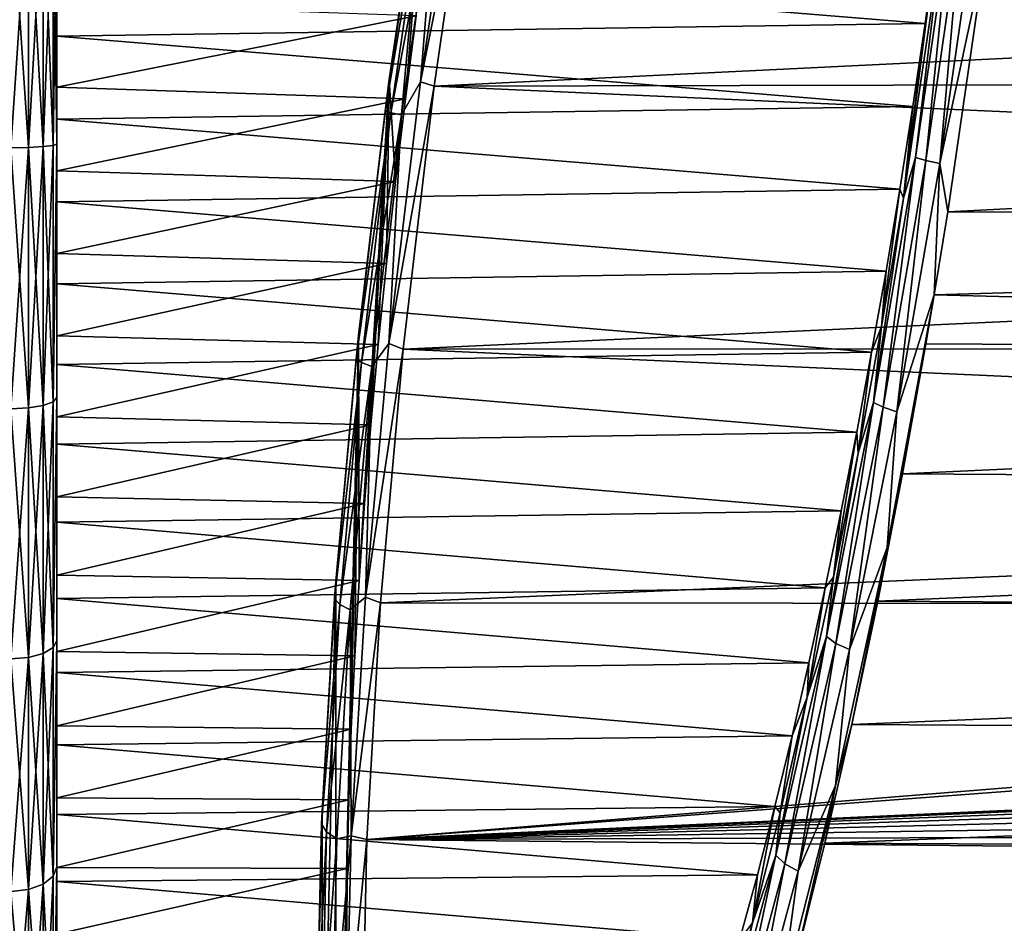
# Model space of a CAD drawing. Header units: metres. Extents: x -40 to 117, y -433 to 89.
# Tile 647 of 656: x 55 to 72, y -16 to 0. Entities that reach past the tile are written whole.
import ezdxf

# ---------------------------------------------------------------- set-up
doc = ezdxf.new("R2010")
doc.units = ezdxf.units.M
doc.layers.add('solid_506114_24501146_01', color=7, linetype='CONTINUOUS')

msp = doc.modelspace()

# ---------------------------------------------------------------- linework, layer by layer
at = {"layer": 'solid_506114_24501146_01'}
for points in [[(55.5, 6.680805, 78.366776), (55.5, -6.680739, 78.366791), (55.5, -10.93189, 76.906502)], [(55.5, 0.209367, 77.463638), (55.5, 6.680805, 78.366776), (55.5, -10.93189, 76.906502)], [(55.5, 6.680805, 78.366776), (55.5, 2.247379, 79.106987), (55.5, -6.680739, 78.366791)], [(61.423714, -2.900848, 77.154625), (61.314533, -1.117769, 79.293694), (61.988903, 3.409722, 79.121803)], [(61.87587, 2.687029, 79.484711), (61.988903, 3.409722, 79.121803), (61.314533, -1.117769, 79.293694)], [(61.597515, -1.455371, 77.344109), (61.423714, -2.900848, 77.154625), (61.988903, 3.409722, 79.121803)], [(61.785561, -0.004636, 77.454155), (61.597515, -1.455371, 77.344109), (61.988903, 3.409722, 79.121803)], [(61.861256, -1.161374, 80.19133), (62.77446, 3.423101, 80.045204), (62.545261, 3.424631, 80.01181)], [(62.171162, 2.684816, 79.961548), (61.861256, -1.161374, 80.19133), (62.545261, 3.424631, 80.01181)], [(61.861256, -1.161374, 80.19133), (62.099674, -1.233413, 80.226944), (62.77446, 3.423101, 80.045204)], [(113.332825, 1.26264, 80.225372), (62.77446, 3.423101, 80.045204), (62.099674, -1.233413, 80.226944)], [(61.24416, -1.670683, 79.547852), (61.343838, -1.700849, 79.813141), (61.981087, 2.6951, 79.749443)], [(61.87587, 2.687029, 79.484711), (61.24416, -1.670683, 79.547852), (61.981087, 2.6951, 79.749443)], [(61.87587, 2.687029, 79.484711), (61.314533, -1.117769, 79.293694), (61.24416, -1.670683, 79.547852)], [(61.981087, 2.6951, 79.749443), (61.343838, -1.700849, 79.813141), (62.171162, 2.684816, 79.961548)], [(61.343838, -1.700849, 79.813141), (61.529873, -1.738986, 80.025635), (62.171162, 2.684816, 79.961548)], [(62.171162, 2.684816, 79.961548), (61.529873, -1.738986, 80.025635), (61.861256, -1.161374, 80.19133)], [(55.005566, 2.307213, 79.843918), (54.700001, 2.312222, 79.904366), (54.700001, -2.312222, 79.904366)], [(55.005566, -2.307213, 24.156084), (54.700001, -2.312222, 24.095634), (54.700001, 2.312222, 24.095634)], [(55.005566, -2.307213, 24.156084), (54.700001, 2.312222, 24.095634), (55.005566, 2.307213, 24.156084)], [(55.005566, 2.307213, 79.843918), (54.700001, -2.312222, 79.904366), (55.005566, -2.307213, 79.843918)], [(55.005566, 2.307213, 24.156084), (55.265465, 2.292891, 24.328928), (55.265465, -2.292891, 24.328928)], [(55.005566, -2.307213, 24.156084), (55.005566, 2.307213, 24.156084), (55.265465, -2.292891, 24.328928)], [(55.005566, 2.307213, 79.843918), (55.005566, -2.307213, 79.843918), (55.265465, 2.292891, 79.671074)], [(55.005566, -2.307213, 79.843918), (55.265465, -2.292891, 79.671074), (55.265465, 2.292891, 79.671074)], [(55.265465, 2.292891, 24.328928), (55.439102, 2.27144, 24.587801), (55.439102, -2.27144, 24.587801)], [(55.265465, -2.292891, 24.328928), (55.265465, 2.292891, 24.328928), (55.439102, -2.27144, 24.587801)], [(55.265465, 2.292891, 79.671074), (55.265465, -2.292891, 79.671074), (55.439102, 2.27144, 79.412201)], [(55.265465, -2.292891, 79.671074), (55.439102, -2.27144, 79.412201), (55.439102, 2.27144, 79.412201)], [(55.439102, 2.27144, 24.587801), (55.5, 2.247313, 24.893005), (55.5, -2.247379, 24.893011)], [(55.439102, -2.27144, 24.587801), (55.439102, 2.27144, 24.587801), (55.5, -2.247379, 24.893011)], [(55.439102, 2.27144, 79.412201), (55.439102, -2.27144, 79.412201), (55.5, 2.247379, 79.106987)], [(55.439102, -2.27144, 79.412201), (55.5, -2.247313, 79.106995), (55.5, 2.247379, 79.106987)], [(55.5, 2.247379, 79.106987), (55.5, -2.247313, 79.106995), (55.5, -6.680739, 78.366791)], [(55.5, 1.102883, 24.978046), (55.5, -2.247379, 24.893011), (55.5, 2.247313, 24.893005)], [(70.515167, -2.484731, 24.2742), (70.978172, 1.33408, 24.448517), (71.146881, 1.872981, 24.211056)], [(70.515167, -2.484731, 24.2742), (71.146881, 1.872981, 24.211056), (70.694046, -2.533286, 24.057714)], [(71.146881, 1.872981, 24.211056), (71.331291, 1.862663, 23.99402), (70.694046, -2.533286, 24.057714)], [(70.694046, -2.533286, 24.057714), (71.331291, 1.862663, 23.99402), (70.937767, -2.584818, 23.919283)], [(71.331291, 1.862663, 23.99402), (71.579056, 1.838983, 23.85519), (70.937767, -2.584818, 23.919283)], [(70.937767, -2.584818, 23.919283), (71.579056, 1.838983, 23.85519), (71.755104, 1.227125, 23.780548)], [(70.681534, -0.141679, 24.956915), (55.5, 1.102883, 24.978046), (70.883568, 1.312371, 24.987347)], [(112.939919, -1.124498, 80.231483), (113.332825, 1.26264, 80.225372), (62.099674, -1.233413, 80.226944)], [(70.883568, 1.312371, 24.987347), (70.978172, 1.33408, 24.448517), (70.303802, -3.193411, 24.620405)], [(70.515167, -2.484731, 24.2742), (70.303802, -3.193411, 24.620405), (70.978172, 1.33408, 24.448517)], [(70.681534, -0.141679, 24.956915), (70.883568, 1.312371, 24.987347), (70.303802, -3.193411, 24.620405)], [(70.937767, -2.584818, 23.919283), (71.755104, 1.227125, 23.780548), (71.080322, -3.429389, 23.96229)], [(71.080322, -3.429389, 23.96229), (71.755104, 1.227125, 23.780548), (113.332825, -1.268915, 23.782118)], [(71.755104, 1.227125, 23.780548), (112.939911, 1.118223, 23.776012), (113.332825, -1.268915, 23.782118)], [(55.5, 1.102883, 24.978046), (55.5, -0.35902, 24.959236), (55.5, -2.247379, 24.893011)], [(70.681534, -0.141679, 24.956915), (55.5, -0.35902, 24.959236), (55.5, 1.102883, 24.978046)], [(55.5, -1.254227, 77.364136), (55.5, 0.209367, 77.463638), (55.5, -10.93189, 76.906502)], [(61.785561, -0.004636, 77.454155), (55.5, 0.209367, 77.463638), (55.5, -1.254227, 77.364136)], [(61.785561, -0.004636, 77.454155), (55.5, -1.254227, 77.364136), (61.597515, -1.455371, 77.344109)], [(70.466393, -1.592596, 25.006256), (55.5, -0.35902, 24.959236), (70.681534, -0.141679, 24.956915)], [(70.466393, -1.592596, 25.006256), (70.681534, -0.141679, 24.956915), (70.303802, -3.193411, 24.620405)], [(55.5, -0.35902, 24.959236), (55.5, -1.813612, 25.020807), (55.5, -2.247379, 24.893011)], [(70.466393, -1.592596, 25.006256), (55.5, -1.813612, 25.020807), (55.5, -0.35902, 24.959236)], [(60.787647, -9.877347, 75.046013), (60.773964, -5.591469, 78.722839), (61.314533, -1.117769, 79.293694)], [(61.24416, -1.670683, 79.547852), (61.314533, -1.117769, 79.293694), (60.773964, -5.591469, 78.722839)], [(60.88245, -8.529654, 75.618622), (60.787647, -9.877347, 75.046013), (61.314533, -1.117769, 79.293694)], [(60.993835, -7.15383, 76.11721), (60.88245, -8.529654, 75.618622), (61.314533, -1.117769, 79.293694)], [(61.121464, -5.753903, 76.540359), (60.993835, -7.15383, 76.11721), (61.314533, -1.117769, 79.293694)], [(61.264851, -4.335337, 76.886368), (61.121464, -5.753903, 76.540359), (61.314533, -1.117769, 79.293694)], [(61.423714, -2.900848, 77.154625), (61.264851, -4.335337, 76.886368), (61.314533, -1.117769, 79.293694)], [(61.306355, -5.734011, 79.621864), (62.099674, -1.233413, 80.226944), (61.861256, -1.161374, 80.19133)], [(61.529873, -1.738986, 80.025635), (61.306355, -5.734011, 79.621864), (61.861256, -1.161374, 80.19133)], [(112.563461, -3.495434, 80.037056), (112.939919, -1.124498, 80.231483), (62.099674, -1.233413, 80.226944)], [(55.5, -2.714062, 77.183632), (55.5, -1.254227, 77.364136), (55.5, -10.93189, 76.906502)], [(61.597515, -1.455371, 77.344109), (55.5, -1.254227, 77.364136), (55.5, -2.714062, 77.183632)], [(61.306355, -5.734011, 79.621864), (61.558411, -5.835901, 79.64505), (62.099674, -1.233413, 80.226944)], [(112.563461, -3.495434, 80.037056), (62.099674, -1.233413, 80.226944), (61.558411, -5.835901, 79.64505)], [(71.080322, -3.429389, 23.96229), (113.332825, -1.268915, 23.782118), (113.729645, -3.64903, 23.99)], [(61.597515, -1.455371, 77.344109), (55.5, -2.714062, 77.183632), (61.423714, -2.900848, 77.154625)], [(70.238739, -3.036485, 25.13518), (55.5, -1.813612, 25.020807), (70.466393, -1.592596, 25.006256)], [(61.24416, -1.670683, 79.547852), (60.773964, -5.591469, 78.722839), (60.733177, -6.000029, 78.923927)], [(61.24416, -1.670683, 79.547852), (60.733177, -6.000029, 78.923927), (61.343838, -1.700849, 79.813141)], [(60.733177, -6.000029, 78.923927), (60.828323, -6.06859, 79.18367), (61.343838, -1.700849, 79.813141)], [(61.343838, -1.700849, 79.813141), (60.828323, -6.06859, 79.18367), (61.529873, -1.738986, 80.025635)], [(70.238739, -3.036485, 25.13518), (70.466393, -1.592596, 25.006256), (70.303802, -3.193411, 24.620405)], [(55.5, -1.813612, 25.020807), (55.5, -3.257718, 25.162043), (55.5, -2.247379, 24.893011)], [(70.238739, -3.036485, 25.13518), (55.5, -3.257718, 25.162043), (55.5, -1.813612, 25.020807)], [(60.828323, -6.06859, 79.18367), (61.011059, -6.134695, 79.392136), (61.529873, -1.738986, 80.025635)], [(61.529873, -1.738986, 80.025635), (61.011059, -6.134695, 79.392136), (61.306355, -5.734011, 79.621864)], [(55.005566, -2.307213, 79.843918), (54.700001, -2.312222, 79.904366), (54.700001, -6.873593, 79.143211)], [(55.005566, -2.307213, 79.843918), (54.700001, -6.873593, 79.143211), (55.005566, -6.858704, 79.084404)], [(55.005566, -6.858704, 24.915592), (54.700001, -2.312222, 24.095634), (55.005566, -2.307213, 24.156084)], [(55.005566, -6.858704, 24.915592), (54.700001, -6.873593, 24.856792), (54.700001, -2.312222, 24.095634)], [(55.005566, -2.307213, 24.156084), (55.265465, -2.292891, 24.328928), (55.265465, -6.816127, 25.083721)], [(55.005566, -6.858704, 79.084404), (55.265465, -6.816127, 78.916275), (55.265465, -2.292891, 79.671074)], [(55.005566, -2.307213, 79.843918), (55.005566, -6.858704, 79.084404), (55.265465, -2.292891, 79.671074)], [(55.005566, -6.858704, 24.915592), (55.005566, -2.307213, 24.156084), (55.265465, -6.816127, 25.083721)], [(55.265465, -2.292891, 24.328928), (55.439102, -2.27144, 24.587801), (55.439102, -6.75236, 25.335533)], [(55.265465, -6.816127, 78.916275), (55.439102, -6.75236, 78.664467), (55.439102, -2.27144, 79.412201)], [(55.265465, -2.292891, 79.671074), (55.265465, -6.816127, 78.916275), (55.439102, -2.27144, 79.412201)], [(55.265465, -6.816127, 25.083721), (55.265465, -2.292891, 24.328928), (55.439102, -6.75236, 25.335533)], [(55.439102, -6.75236, 78.664467), (55.5, -6.680739, 78.366791), (55.5, -2.247313, 79.106995)], [(55.439102, -2.27144, 79.412201), (55.439102, -6.75236, 78.664467), (55.5, -2.247313, 79.106995)], [(55.439102, -6.75236, 25.335533), (55.5, -2.247379, 24.893011), (55.5, -6.680805, 25.633226)], [(55.439102, -6.75236, 25.335533), (55.439102, -2.27144, 24.587801), (55.5, -2.247379, 24.893011)], [(55.5, -4.690125, 25.382669), (55.5, -6.680805, 25.633226), (55.5, -2.247379, 24.893011)], [(55.5, -3.257718, 25.162043), (55.5, -4.690125, 25.382669), (55.5, -2.247379, 24.893011)], [(69.779671, -6.762753, 25.01535), (70.303802, -3.193411, 24.620405), (70.515167, -2.484731, 24.2742)], [(69.779671, -6.762753, 25.01535), (70.515167, -2.484731, 24.2742), (69.952164, -6.848433, 24.80529)], [(70.515167, -2.484731, 24.2742), (70.694046, -2.533286, 24.057714), (69.952164, -6.848433, 24.80529)], [(69.952164, -6.848433, 24.80529), (70.694046, -2.533286, 24.057714), (70.191238, -6.927007, 24.671539)], [(70.694046, -2.533286, 24.057714), (70.937767, -2.584818, 23.919283), (70.191238, -6.927007, 24.671539)], [(55.5, -4.161929, 76.923134), (55.5, -2.714062, 77.183632), (55.5, -10.93189, 76.906502)], [(61.423714, -2.900848, 77.154625), (55.5, -2.714062, 77.183632), (55.5, -4.161929, 76.923134)], [(70.191238, -6.927007, 24.671539), (70.937767, -2.584818, 23.919283), (70.843666, -4.881243, 24.178101)], [(70.937767, -2.584818, 23.919283), (71.080322, -3.429389, 23.96229), (70.843666, -4.881243, 24.178101)], [(61.423714, -2.900848, 77.154625), (55.5, -4.161929, 76.923134), (61.264851, -4.335337, 76.886368)], [(69.999115, -4.469865, 25.34343), (55.5, -3.257718, 25.162043), (70.238739, -3.036485, 25.13518)], [(70.238739, -3.036485, 25.13518), (70.303802, -3.193411, 24.620405), (69.92141, -5.439301, 24.987524)], [(69.999115, -4.469865, 25.34343), (70.238739, -3.036485, 25.13518), (69.92141, -5.439301, 24.987524)], [(69.999115, -4.469865, 25.34343), (55.5, -4.690125, 25.382669), (55.5, -3.257718, 25.162043)], [(69.779671, -6.762753, 25.01535), (69.92141, -5.439301, 24.987524), (70.303802, -3.193411, 24.620405)], [(70.843666, -4.881243, 24.178101), (71.080322, -3.429389, 23.96229), (113.729645, -3.64903, 23.99)], [(112.214508, -5.828621, 79.646584), (112.563461, -3.495434, 80.037056), (61.558411, -5.835901, 79.64505)], [(70.843666, -4.881243, 24.178101), (113.729645, -3.64903, 23.99), (114.11805, -5.999002, 24.397367)], [(55.5, -5.597253, 76.582603), (55.5, -4.161929, 76.923134), (55.5, -10.93189, 76.906502)], [(61.264851, -4.335337, 76.886368), (55.5, -4.161929, 76.923134), (55.5, -5.597253, 76.582603)], [(61.264851, -4.335337, 76.886368), (55.5, -5.597253, 76.582603), (61.121464, -5.753903, 76.540359)], [(69.748474, -5.887064, 25.630123), (55.5, -4.690125, 25.382669), (69.999115, -4.469865, 25.34343)], [(69.748474, -5.887064, 25.630123), (69.999115, -4.469865, 25.34343), (69.92141, -5.439301, 24.987524)], [(55.5, -4.690125, 25.382669), (55.5, -6.10402, 25.681309), (55.5, -6.680805, 25.633226)], [(69.748474, -5.887064, 25.630123), (55.5, -6.10402, 25.681309), (55.5, -4.690125, 25.382669)], [(70.018814, -9.300205, 25.327793), (70.843666, -4.881243, 24.178101), (70.697945, -5.738422, 24.342058)], [(70.191238, -6.927007, 24.671539), (70.843666, -4.881243, 24.178101), (70.018814, -9.300205, 25.327793)], [(70.697945, -5.738422, 24.342058), (70.843666, -4.881243, 24.178101), (114.11805, -5.999002, 24.397367)], [(69.748474, -5.887064, 25.630123), (69.92141, -5.439301, 24.987524), (69.512032, -7.652447, 25.541018)], [(69.779671, -6.762753, 25.01535), (69.512032, -7.652447, 25.541018), (69.92141, -5.439301, 24.987524)], [(55.5, -5.597253, 76.582603), (55.5, -10.93189, 76.906502), (55.5, -14.884315, 74.766129)], [(55.5, -7.016559, 76.162399), (55.5, -5.597253, 76.582603), (55.5, -14.884315, 74.766129)], [(61.121464, -5.753903, 76.540359), (55.5, -5.597253, 76.582603), (55.5, -7.016559, 76.162399)], [(60.379902, -23.330656, 66.158264), (60.37989, -9.892021, 77.4347), (60.773964, -5.591469, 78.722839)], [(60.733177, -6.000029, 78.923927), (60.773964, -5.591469, 78.722839), (60.37989, -9.892021, 77.4347)], [(60.578873, -14.910567, 72.051949), (60.379902, -23.330656, 66.158264), (60.773964, -5.591469, 78.722839)], [(60.605122, -13.713491, 72.901855), (60.578873, -14.910567, 72.051949), (60.773964, -5.591469, 78.722839)], [(60.648735, -12.473822, 73.685249), (60.605122, -13.713491, 72.901855), (60.773964, -5.591469, 78.722839)], [(60.709644, -11.193674, 74.40078), (60.648735, -12.473822, 73.685249), (60.773964, -5.591469, 78.722839)], [(60.787647, -9.877347, 75.046013), (60.709644, -11.193674, 74.40078), (60.773964, -5.591469, 78.722839)], [(61.121464, -5.753903, 76.540359), (55.5, -7.016559, 76.162399), (60.993835, -7.15383, 76.11721)], [(60.897125, -10.168366, 78.310669), (61.558411, -5.835901, 79.64505), (61.306355, -5.734011, 79.621864)], [(61.011059, -6.134695, 79.392136), (60.897125, -10.168366, 78.310669), (61.306355, -5.734011, 79.621864)], [(60.897125, -10.168366, 78.310669), (61.163124, -10.265088, 78.32399), (61.558411, -5.835901, 79.64505)], [(111.903519, -8.104675, 79.067146), (61.558411, -5.835901, 79.64505), (61.163124, -10.265088, 78.32399)], [(111.903519, -8.104675, 79.067146), (112.214508, -5.828621, 79.646584), (61.558411, -5.835901, 79.64505)], [(70.018814, -9.300205, 25.327793), (70.697945, -5.738422, 24.342058), (70.288704, -8.013167, 24.91312)], [(70.288704, -8.013167, 24.91312), (70.697945, -5.738422, 24.342058), (114.11805, -5.999002, 24.397367)], [(69.487473, -7.28432, 25.994537), (55.5, -6.10402, 25.681309), (69.748474, -5.887064, 25.630123)], [(60.733177, -6.000029, 78.923927), (60.37989, -9.892021, 77.4347), (60.357185, -10.190254, 77.621887)], [(60.733177, -6.000029, 78.923927), (60.357185, -10.190254, 77.621887), (60.828323, -6.06859, 79.18367)], [(69.487473, -7.28432, 25.994537), (69.748474, -5.887064, 25.630123), (69.512032, -7.652447, 25.541018)], [(70.288704, -8.013167, 24.91312), (114.11805, -5.999002, 24.397367), (114.486732, -8.297196, 24.998726)], [(55.5, -6.10402, 25.681309), (55.5, -7.492981, 26.056099), (55.5, -6.680805, 25.633226)], [(69.487473, -7.28432, 25.994537), (55.5, -7.492981, 26.056099), (55.5, -6.10402, 25.681309)], [(60.357185, -10.190254, 77.621887), (60.448963, -10.29632, 77.869972), (60.828323, -6.06859, 79.18367)], [(60.828323, -6.06859, 79.18367), (60.448963, -10.29632, 77.869972), (61.011059, -6.134695, 79.392136)], [(60.448963, -10.29632, 77.869972), (60.62925, -10.389746, 78.069946), (61.011059, -6.134695, 79.392136)], [(61.011059, -6.134695, 79.392136), (60.62925, -10.389746, 78.069946), (60.897125, -10.168366, 78.310669)], [(55.439102, -11.049093, 77.189392), (55.5, -10.93189, 76.906502), (55.5, -6.680739, 78.366791)], [(55.439102, -6.75236, 78.664467), (55.439102, -11.049093, 77.189392), (55.5, -6.680739, 78.366791)], [(55.439102, -11.049093, 26.810604), (55.5, -6.680805, 25.633226), (55.5, -10.931952, 27.093529)], [(55.439102, -11.049093, 26.810604), (55.439102, -6.75236, 25.335533), (55.5, -6.680805, 25.633226)], [(55.5, -10.189631, 27.030499), (55.5, -10.931952, 27.093529), (55.5, -6.680805, 25.633226)], [(55.5, -8.855464, 26.506138), (55.5, -10.189631, 27.030499), (55.5, -6.680805, 25.633226)], [(55.5, -7.492981, 26.056099), (55.5, -8.855464, 26.506138), (55.5, -6.680805, 25.633226)], [(55.005566, -6.858704, 79.084404), (54.700001, -6.873593, 79.143211), (54.700001, -11.247473, 77.641655)], [(55.005566, -6.858704, 79.084404), (54.700001, -11.247473, 77.641655), (55.005566, -11.223106, 77.586105)], [(55.005566, -11.223106, 26.413895), (54.700001, -6.873593, 24.856792), (55.005566, -6.858704, 24.915592)], [(55.005566, -11.223106, 26.413895), (54.700001, -11.247473, 26.358347), (54.700001, -6.873593, 24.856792)], [(55.005566, -6.858704, 24.915592), (55.265465, -6.816127, 25.083721), (55.265465, -11.153438, 26.572723)], [(55.005566, -11.223106, 77.586105), (55.265465, -11.153438, 77.427277), (55.265465, -6.816127, 78.916275)], [(55.005566, -6.858704, 79.084404), (55.005566, -11.223106, 77.586105), (55.265465, -6.816127, 78.916275)], [(55.005566, -11.223106, 26.413895), (55.005566, -6.858704, 24.915592), (55.265465, -11.153438, 26.572723)], [(55.265465, -6.816127, 25.083721), (55.439102, -6.75236, 25.335533), (55.439102, -11.049093, 26.810604)], [(55.265465, -11.153438, 77.427277), (55.439102, -11.049093, 77.189392), (55.439102, -6.75236, 78.664467)], [(55.265465, -6.816127, 78.916275), (55.265465, -11.153438, 77.427277), (55.439102, -6.75236, 78.664467)], [(55.265465, -11.153438, 26.572723), (55.265465, -6.816127, 25.083721), (55.439102, -11.049093, 26.810604)], [(68.959297, -10.858469, 26.409267), (69.512032, -7.652447, 25.541018), (69.779671, -6.762753, 25.01535)], [(68.959297, -10.858469, 26.409267), (69.779671, -6.762753, 25.01535), (69.124741, -10.979323, 26.211172)], [(69.779671, -6.762753, 25.01535), (69.952164, -6.848433, 24.80529), (69.124741, -10.979323, 26.211172)], [(69.124741, -10.979323, 26.211172), (69.952164, -6.848433, 24.80529), (69.358688, -11.08352, 26.08614)], [(69.952164, -6.848433, 24.80529), (70.191238, -6.927007, 24.671539), (69.358688, -11.08352, 26.08614)], [(55.5, -8.414421, 75.663597), (55.5, -7.016559, 76.162399), (55.5, -14.884315, 74.766129)], [(60.993835, -7.15383, 76.11721), (55.5, -7.016559, 76.162399), (55.5, -8.414421, 75.663597)], [(69.358688, -11.08352, 26.08614), (70.191238, -6.927007, 24.671539), (70.018814, -9.300205, 25.327793)], [(60.993835, -7.15383, 76.11721), (55.5, -8.414421, 75.663597), (60.88245, -8.529654, 75.618622)], [(69.216766, -8.658173, 26.43574), (55.5, -7.492981, 26.056099), (69.487473, -7.28432, 25.994537)], [(69.487473, -7.28432, 25.994537), (69.512032, -7.652447, 25.541018), (69.078384, -9.816952, 26.278246)], [(69.216766, -8.658173, 26.43574), (69.487473, -7.28432, 25.994537), (69.078384, -9.816952, 26.278246)], [(69.216766, -8.658173, 26.43574), (55.5, -8.855464, 26.506138), (55.5, -7.492981, 26.056099)], [(68.959297, -10.858469, 26.409267), (69.078384, -9.816952, 26.278246), (69.512032, -7.652447, 25.541018)], [(69.855408, -10.237375, 25.67272), (70.288704, -8.013167, 24.91312), (114.486732, -8.297196, 24.998726)], [(70.018814, -9.300205, 25.327793), (70.288704, -8.013167, 24.91312), (69.855408, -10.237375, 25.67272)], [(111.638756, -10.307378, 78.307457), (111.903519, -8.104675, 79.067146), (61.163124, -10.265088, 78.32399)], [(55.5, -9.783468, 75.088737), (55.5, -8.414421, 75.663597), (55.5, -14.884315, 74.766129)], [(60.88245, -8.529654, 75.618622), (55.5, -8.414421, 75.663597), (55.5, -9.783468, 75.088737)], [(69.855408, -10.237375, 25.67272), (114.486732, -8.297196, 24.998726), (114.824966, -10.524074, 25.785957)], [(60.88245, -8.529654, 75.618622), (55.5, -9.783468, 75.088737), (60.787647, -9.877347, 75.046013)], [(68.937393, -10.003277, 26.952065), (55.5, -8.855464, 26.506138), (69.216766, -8.658173, 26.43574)], [(68.937393, -10.003277, 26.952065), (69.216766, -8.658173, 26.43574), (69.078384, -9.816952, 26.278246)], [(68.937393, -10.003277, 26.952065), (55.5, -10.189631, 27.030499), (55.5, -8.855464, 26.506138)], [(69.113632, -13.460627, 27.166775), (70.018814, -9.300205, 25.327793), (69.400894, -12.394862, 26.616589)], [(69.358688, -11.08352, 26.08614), (70.018814, -9.300205, 25.327793), (69.113632, -13.460627, 27.166775)], [(70.018814, -9.300205, 25.327793), (69.855408, -10.237375, 25.67272), (69.400894, -12.394862, 26.616589)], [(55.5, -11.119225, 74.439651), (55.5, -9.783468, 75.088737), (55.5, -14.884315, 74.766129)], [(60.787647, -9.877347, 75.046013), (55.5, -9.783468, 75.088737), (55.5, -11.119225, 74.439651)], [(60.787647, -9.877347, 75.046013), (55.5, -11.119225, 74.439651), (60.709644, -11.193674, 74.40078)], [(60.140537, -20.697412, 69.777275), (60.140533, -13.913202, 75.469917), (60.37989, -9.892021, 77.4347)], [(60.357185, -10.190254, 77.621887), (60.37989, -9.892021, 77.4347), (60.140533, -13.913202, 75.469917)], [(60.379902, -23.330656, 66.158264), (60.140537, -20.697412, 69.777275), (60.37989, -9.892021, 77.4347)], [(68.937393, -10.003277, 26.952065), (69.078384, -9.816952, 26.278246), (68.623482, -11.916537, 27.195063)], [(68.959297, -10.858469, 26.409267), (68.623482, -11.916537, 27.195063), (69.078384, -9.816952, 26.278246)], [(68.650192, -11.3157, 27.541958), (55.5, -10.189631, 27.030499), (68.937393, -10.003277, 26.952065)], [(68.650192, -11.3157, 27.541958), (68.937393, -10.003277, 26.952065), (68.623482, -11.916537, 27.195063)], [(55.5, -10.189631, 27.030499), (55.5, -11.488593, 27.626335), (55.5, -10.931952, 27.093529)], [(68.650192, -11.3157, 27.541958), (55.5, -11.488593, 27.626335), (55.5, -10.189631, 27.030499)], [(60.357185, -10.190254, 77.621887), (60.140533, -13.913202, 75.469917), (60.127033, -14.131329, 75.670135)], [(60.357185, -10.190254, 77.621887), (60.127033, -14.131329, 75.670135), (60.448963, -10.29632, 77.869972)], [(60.127033, -14.131329, 75.670135), (60.21674, -14.27291, 75.900627), (60.448963, -10.29632, 77.869972)], [(60.448963, -10.29632, 77.869972), (60.21674, -14.27291, 75.900627), (60.62925, -10.389746, 78.069946)], [(60.62925, -10.389746, 78.069946), (60.646244, -14.33971, 76.287758), (60.897125, -10.168366, 78.310669)], [(60.646244, -14.33971, 76.287758), (61.163124, -10.265088, 78.32399), (60.897125, -10.168366, 78.310669)], [(60.646244, -14.33971, 76.287758), (60.922604, -14.407715, 76.305412), (61.163124, -10.265088, 78.32399)], [(111.638756, -10.307378, 78.307457), (61.163124, -10.265088, 78.32399), (60.922604, -14.407715, 76.305412)], [(111.607498, -10.592799, 78.193855), (111.638756, -10.307378, 78.307457), (60.922604, -14.407715, 76.305412)], [(69.400894, -12.394862, 26.616589), (69.855408, -10.237375, 25.67272), (114.824966, -10.524074, 25.785957)], [(60.21674, -14.27291, 75.900627), (60.395512, -14.392205, 76.087791), (60.62925, -10.389746, 78.069946)], [(60.62925, -10.389746, 78.069946), (60.395512, -14.392205, 76.087791), (60.646244, -14.33971, 76.287758)], [(111.607498, -10.592799, 78.193855), (60.922604, -14.407715, 76.305412), (103.845078, -12.455299, 77.361313)], [(69.400894, -12.394862, 26.616589), (114.824966, -10.524074, 25.785957), (115.124313, -12.663149, 26.749306)], [(55.439102, -15.044436, 75.027222), (55.5, -14.884315, 74.766129), (55.5, -10.93189, 76.906502)], [(55.439102, -11.049093, 77.189392), (55.439102, -15.044436, 75.027222), (55.5, -10.93189, 76.906502)], [(55.439102, -15.044436, 28.972776), (55.5, -10.931952, 27.093529), (55.5, -14.884372, 29.233906)], [(55.439102, -15.044436, 28.972776), (55.439102, -11.049093, 26.810604), (55.5, -10.931952, 27.093529)], [(55.5, -13.966733, 29.023609), (55.5, -14.884372, 29.233906), (55.5, -10.931952, 27.093529)], [(55.5, -12.74835, 28.291248), (55.5, -13.966733, 29.023609), (55.5, -10.931952, 27.093529)], [(55.5, -11.488593, 27.626335), (55.5, -12.74835, 28.291248), (55.5, -10.931952, 27.093529)], [(68.07431, -14.676515, 28.416632), (68.623482, -11.916537, 27.195063), (68.959297, -10.858469, 26.409267)], [(68.07431, -14.676515, 28.416632), (68.959297, -10.858469, 26.409267), (68.232224, -14.829874, 28.235624)], [(68.959297, -10.858469, 26.409267), (69.124741, -10.979323, 26.211172), (68.232224, -14.829874, 28.235624)], [(68.232224, -14.829874, 28.235624), (69.124741, -10.979323, 26.211172), (68.460678, -14.957748, 28.123035)], [(69.124741, -10.979323, 26.211172), (69.358688, -11.08352, 26.08614), (68.460678, -14.957748, 28.123035)], [(55.005566, -11.223106, 26.413895), (55.265465, -11.153438, 26.572723), (55.265465, -15.186512, 28.755314)], [(55.005566, -15.281373, 75.389885), (55.265465, -15.186512, 75.24469), (55.265465, -11.153438, 77.427277)], [(55.005566, -11.223106, 77.586105), (55.005566, -15.281373, 75.389885), (55.265465, -11.153438, 77.427277)], [(55.265465, -11.153438, 26.572723), (55.439102, -11.049093, 26.810604), (55.439102, -15.044436, 28.972776)], [(55.265465, -15.186512, 75.24469), (55.439102, -15.044436, 75.027222), (55.439102, -11.049093, 77.189392)], [(55.265465, -11.153438, 77.427277), (55.265465, -15.186512, 75.24469), (55.439102, -11.049093, 77.189392)], [(55.265465, -15.186512, 28.755314), (55.265465, -11.153438, 26.572723), (55.439102, -15.044436, 28.972776)], [(55.5, -11.119225, 74.439651), (55.5, -14.884315, 74.766129), (55.5, -18.430267, 72.00412)], [(55.5, -12.419714, 73.717331), (55.5, -11.119225, 74.439651), (55.5, -18.430267, 72.00412)], [(60.709644, -11.193674, 74.40078), (55.5, -11.119225, 74.439651), (55.5, -12.419714, 73.717331)], [(68.460678, -14.957748, 28.123035), (69.358688, -11.08352, 26.08614), (69.113632, -13.460627, 27.166775)], [(55.005566, -11.223106, 77.586105), (54.700001, -11.247473, 77.641655), (54.700001, -15.314549, 75.440659)], [(55.005566, -11.223106, 77.586105), (54.700001, -15.314549, 75.440659), (55.005566, -15.281373, 75.389885)], [(55.005566, -15.281373, 28.610117), (54.700001, -11.247473, 26.358347), (55.005566, -11.223106, 26.413895)], [(55.005566, -15.281373, 28.610117), (54.700001, -15.314549, 28.55934), (54.700001, -11.247473, 26.358347)], [(55.005566, -15.281373, 28.610117), (55.005566, -11.223106, 26.413895), (55.265465, -15.186512, 28.755314)], [(60.709644, -11.193674, 74.40078), (55.5, -12.419714, 73.717331), (60.648735, -12.473822, 73.685249)], [(68.355736, -12.592758, 28.204227), (55.5, -11.488593, 27.626335), (68.650192, -11.3157, 27.541958)], [(68.355736, -12.592758, 28.204227), (68.650192, -11.3157, 27.541958), (68.623482, -11.916537, 27.195063)], [(68.355736, -12.592758, 28.204227), (55.5, -12.74835, 28.291248), (55.5, -11.488593, 27.626335)], [(68.07431, -14.676515, 28.416632), (68.150391, -13.936279, 28.286045), (68.623482, -11.916537, 27.195063)], [(68.355736, -12.592758, 28.204227), (68.623482, -11.916537, 27.195063), (68.150391, -13.936279, 28.286045)], [(55.5, -13.679746, 72.924454), (55.5, -12.419714, 73.717331), (55.5, -18.430267, 72.00412)], [(60.648735, -12.473822, 73.685249), (55.5, -12.419714, 73.717331), (55.5, -13.679746, 72.924454)], [(60.648735, -12.473822, 73.685249), (55.5, -13.679746, 72.924454), (60.605122, -13.713491, 72.901855)], [(60.922604, -14.407715, 76.305412), (103.053444, -12.495329, 77.341621), (103.845078, -12.455299, 77.361313)], [(60.922604, -14.407715, 76.305412), (102.271034, -12.614994, 77.282272), (103.053444, -12.495329, 77.341621)], [(68.928383, -14.469696, 27.73893), (69.400894, -12.394862, 26.616589), (115.124313, -12.663149, 26.749306)], [(69.113632, -13.460627, 27.166775), (69.400894, -12.394862, 26.616589), (68.928383, -14.469696, 27.73893)], [(68.055389, -13.828536, 28.935841), (55.5, -12.74835, 28.291248), (68.355736, -12.592758, 28.204227)], [(60.922604, -14.407715, 76.305412), (101.506882, -12.812394, 77.182816), (102.271034, -12.614994, 77.282272)], [(68.055389, -13.828536, 28.935841), (68.355736, -12.592758, 28.204227), (68.150391, -13.936279, 28.286045)], [(68.928383, -14.469696, 27.73893), (115.124313, -12.663149, 26.749306), (115.377655, -14.700899, 27.878273)], [(68.055389, -13.828536, 28.935841), (55.5, -13.966733, 29.023609), (55.5, -12.74835, 28.291248)], [(60.922604, -14.407715, 76.305412), (100.771057, -13.084376, 77.042595), (101.506882, -12.812394, 77.182816)], [(60.922604, -14.407715, 76.305412), (100.07431, -13.425623, 76.861336), (100.771057, -13.084376, 77.042595)], [(60.922604, -14.407715, 76.305412), (99.426643, -13.829473, 76.638992), (100.07431, -13.425623, 76.861336)], [(68.151482, -17.26158, 29.642845), (69.113632, -13.460627, 27.166775), (68.441254, -16.446392, 29.032413)], [(68.460678, -14.957748, 28.123035), (69.113632, -13.460627, 27.166775), (68.151482, -17.26158, 29.642845)], [(69.113632, -13.460627, 27.166775), (68.928383, -14.469696, 27.73893), (68.441254, -16.446392, 29.032413)], [(55.5, -14.8941, 72.064308), (55.5, -13.679746, 72.924454), (55.5, -18.430267, 72.00412)], [(60.605122, -13.713491, 72.901855), (55.5, -13.679746, 72.924454), (55.5, -14.8941, 72.064308)], [(60.605122, -13.713491, 72.901855), (55.5, -14.8941, 72.064308), (60.578873, -14.910567, 72.051949)], [(67.749664, -15.020943, 29.735495), (55.5, -13.966733, 29.023609), (68.055389, -13.828536, 28.935841)], [(60.140537, -20.697412, 69.777275), (60.060833, -17.536364, 72.899025), (60.140533, -13.913202, 75.469917)], [(60.127033, -14.131329, 75.670135), (60.140533, -13.913202, 75.469917), (60.060833, -17.536364, 72.899025)], [(60.922604, -14.407715, 76.305412), (98.837761, -14.287229, 76.376427), (99.426643, -13.829473, 76.638992)], [(68.055389, -13.828536, 28.935841), (68.150391, -13.936279, 28.286045), (67.662529, -15.860608, 29.54401)], [(67.749664, -15.020943, 29.735495), (68.055389, -13.828536, 28.935841), (67.662529, -15.860608, 29.54401)], [(68.07431, -14.676515, 28.416632), (67.662529, -15.860608, 29.54401), (68.150391, -13.936279, 28.286045)], [(55.5, -13.966733, 29.023609), (55.5, -15.141792, 29.822107), (55.5, -14.884372, 29.233906)], [(67.749664, -15.020943, 29.735495), (55.5, -15.141792, 29.822107), (55.5, -13.966733, 29.023609)], [(60.127033, -14.131329, 75.670135), (60.060833, -17.536364, 72.899025), (60.049538, -17.718679, 73.116302)], [(60.127033, -14.131329, 75.670135), (60.049538, -17.718679, 73.116302), (60.21674, -14.27291, 75.900627)], [(60.21674, -14.27291, 75.900627), (60.049538, -17.718679, 73.116302), (60.138546, -17.892704, 73.323692)], [(60.21674, -14.27291, 75.900627), (60.138546, -17.892704, 73.323692), (60.395512, -14.392205, 76.087791)], [(60.922604, -14.407715, 76.305412), (98.31646, -14.788631, 76.075554), (98.837761, -14.287229, 76.376427)], [(60.395512, -14.392205, 76.087791), (60.138546, -17.892704, 73.323692), (60.316811, -18.035631, 73.494026)], [(60.646244, -14.33971, 76.287758), (60.316811, -18.035631, 73.494026), (60.561707, -18.129322, 73.605682)], [(60.395512, -14.392205, 76.087791), (60.316811, -18.035631, 73.494026), (60.646244, -14.33971, 76.287758)], [(60.646244, -14.33971, 76.287758), (60.561707, -18.129322, 73.605682), (60.922604, -14.407715, 76.305412)], [(60.561707, -18.129322, 73.605682), (60.841869, -18.161894, 73.644501), (60.922604, -14.407715, 76.305412)], [(60.922604, -14.407715, 76.305412), (60.841869, -18.161894, 73.644501), (98.31646, -14.788631, 76.075554)], [(68.441254, -16.446392, 29.032413), (68.928383, -14.469696, 27.73893), (115.377655, -14.700899, 27.878273)], [(97.500801, -15.880342, 75.369896), (98.31646, -14.788631, 76.075554), (60.841869, -18.161894, 73.644501)], [(67.145844, -18.129919, 30.985991), (67.662529, -15.860608, 29.54401), (68.07431, -14.676515, 28.416632)], [(67.145844, -18.129919, 30.985991), (68.07431, -14.676515, 28.416632), (67.295898, -18.312494, 30.826715)], [(68.07431, -14.676515, 28.416632), (68.232224, -14.829874, 28.235624), (67.295898, -18.312494, 30.826715)], [(68.441254, -16.446392, 29.032413), (115.377655, -14.700899, 27.878273), (115.579559, -16.626329, 29.162289)], [(55.439102, -18.629406, 72.236931), (55.5, -18.430267, 72.00412), (55.5, -14.884315, 74.766129)], [(55.439102, -15.044436, 75.027222), (55.439102, -18.629406, 72.236931), (55.5, -14.884315, 74.766129)], [(55.439102, -18.629406, 31.763071), (55.5, -14.884372, 29.233906), (55.5, -18.430315, 31.995922)], [(55.439102, -18.629406, 31.763071), (55.439102, -15.044436, 28.972776), (55.5, -14.884372, 29.233906)], [(55.5, -17.342802, 31.603159), (55.5, -18.430315, 31.995922), (55.5, -14.884372, 29.233906)], [(55.5, -16.268127, 30.682854), (55.5, -17.342802, 31.603159), (55.5, -14.884372, 29.233906)], [(55.5, -15.141792, 29.822107), (55.5, -16.268127, 30.682854), (55.5, -14.884372, 29.233906)], [(55.5, -16.059717, 71.139229), (55.5, -14.8941, 72.064308), (55.5, -18.430267, 72.00412)], [(60.578873, -14.910567, 72.051949), (55.5, -14.8941, 72.064308), (55.5, -16.059717, 71.139229)], [(60.578873, -14.910567, 72.051949), (55.5, -16.059717, 71.139229), (60.570122, -16.059717, 71.139229)], [(60.578873, -14.910567, 72.051949), (60.570122, -16.059717, 71.139229), (60.379902, -23.330656, 66.158264)], [(67.295898, -18.312494, 30.826715), (68.232224, -14.829874, 28.235624), (67.518631, -18.461651, 30.729959)], [(68.232224, -14.829874, 28.235624), (68.460678, -14.957748, 28.123035), (67.518631, -18.461651, 30.729959)], [(67.518631, -18.461651, 30.729959), (68.460678, -14.957748, 28.123035), (68.151482, -17.26158, 29.642845)], [(55.265465, -15.186512, 28.755314), (55.439102, -15.044436, 28.972776), (55.439102, -18.629406, 31.763071)], [(55.265465, -18.805338, 72.42804), (55.439102, -18.629406, 72.236931), (55.439102, -15.044436, 75.027222)], [(55.265465, -15.186512, 75.24469), (55.265465, -18.805338, 72.42804), (55.439102, -15.044436, 75.027222)], [(67.439575, -16.165968, 30.600616), (55.5, -15.141792, 29.822107), (67.749664, -15.020943, 29.735495)], [(67.439575, -16.165968, 30.600616), (55.5, -16.268127, 30.682854), (55.5, -15.141792, 29.822107)], [(67.439575, -16.165968, 30.600616), (67.749664, -15.020943, 29.735495), (67.662529, -15.860608, 29.54401)], [(55.005566, -15.281373, 75.389885), (54.700001, -15.314549, 75.440659), (54.700001, -18.963884, 72.600266)], [(55.005566, -15.281373, 75.389885), (54.700001, -18.963884, 72.600266), (55.005566, -18.922802, 72.555641)], [(55.005566, -18.922802, 31.444357), (54.700001, -15.314549, 28.55934), (55.005566, -15.281373, 28.610117)], [(55.005566, -18.922802, 31.444357), (54.700001, -18.963884, 31.399731), (54.700001, -15.314549, 28.55934)], [(55.005566, -15.281373, 28.610117), (55.265465, -15.186512, 28.755314), (55.265465, -18.805338, 31.571959)], [(55.005566, -18.922802, 72.555641), (55.265465, -18.805338, 72.42804), (55.265465, -15.186512, 75.24469)], [(55.005566, -15.281373, 75.389885), (55.005566, -18.922802, 72.555641), (55.265465, -15.186512, 75.24469)], [(55.005566, -18.922802, 31.444357), (55.005566, -15.281373, 28.610117), (55.265465, -18.805338, 31.571959)], [(55.265465, -18.805338, 31.571959), (55.265465, -15.186512, 28.755314), (55.439102, -18.629406, 31.763071)], [(67.145844, -18.129919, 30.985991), (67.16349, -17.674829, 30.960178), (67.662529, -15.860608, 29.54401)], [(67.439575, -16.165968, 30.600616), (67.662529, -15.860608, 29.54401), (67.16349, -17.674829, 30.960178)]]:
    msp.add_3dface(points, dxfattribs=at)

doc.saveas('drawing.dxf')
